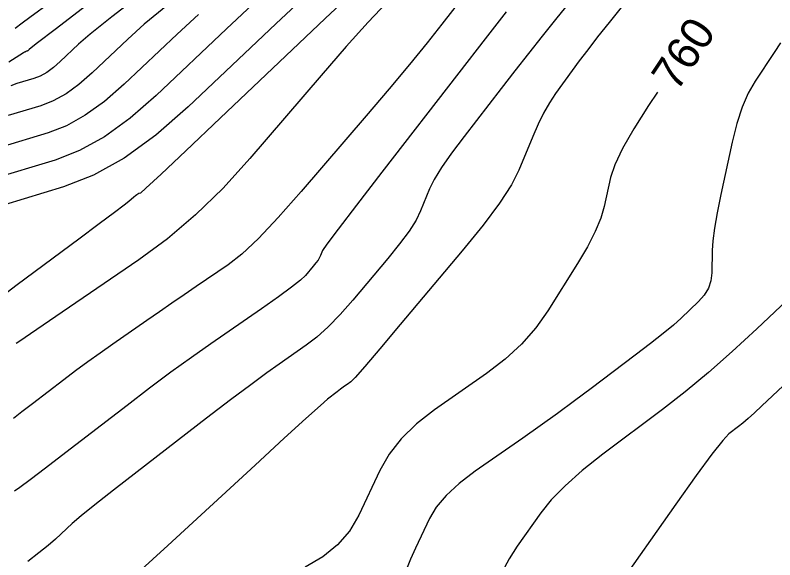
# Model space of a CAD drawing. Extents: x 2079879 to 2092887, y 778083 to 784051.
# Drawn here: x 2084037.6 to 2084103, y 780729.8 to 780776.6 of the extents above; entities that cross this region are included whole.
import ezdxf

# ---------------------------------------------------------------- set-up
doc = ezdxf.new("R2010")
doc.units = 0
doc.layers.add('DT_X_Contour_Major', color=7, linetype='Continuous')
doc.layers.add('DT_X_Contour_Minor', color=7, linetype='Continuous')

msp = doc.modelspace()

# ---------------------------------------------------------------- linework, layer by layer
at = {"layer": 'DT_X_Contour_Major'}
for points in [[(2084076.805, 780798.449), (2084074.989, 780796.72), (2084073.289, 780795.181), (2084071.112, 780793.345), (2084068.457, 780791.211), (2084065.323, 780788.78), (2084056.329, 780781.901), (2084053.234, 780779.507), (2084050.696, 780777.486), (2084048.714, 780775.837), (2084047.288, 780774.56), (2084044.226, 780771.65), (2084043.09, 780770.656), (2084041.976, 780769.855), (2084040.885, 780769.247), (2084039.816, 780768.832), (2084036.997, 780767.984)], [(2084069.567, 780777.718), (2084067.969, 780776.014), (2084066.091, 780773.922), (2084063.933, 780771.44), (2084057.804, 780764.301), (2084055.483, 780761.748), (2084053.118, 780759.441), (2084050.707, 780757.381), (2084048.252, 780755.567), (2084041.645, 780751.06), (2084039.472, 780749.577), (2084037.908, 780748.51), (2084037.69, 780748.361)], [(2084092.857, 780769.986), (2084092.096, 780768.841), (2084090.819, 780766.843), (2084089.85, 780765.147), (2084089.186, 780763.755), (2084088.83, 780762.665), (2084088.287, 780760.165), (2084087.99, 780759.154), (2084087.505, 780757.997), (2084086.833, 780756.694), (2084085.973, 780755.246), (2084083.431, 780751.188), (2084082.386, 780749.71), (2084081.16, 780748.318), (2084079.752, 780747.014), (2084078.161, 780745.796), (2084073.677, 780742.665), (2084072.122, 780741.458), (2084070.819, 780740.184), (2084069.767, 780738.844), (2084068.968, 780737.438), (2084067.173, 780733.6), (2084066.38, 780732.241), (2084065.346, 780731.043), (2084064.073, 780730.006), (2084062.559, 780729.13)]]:
    msp.add_lwpolyline(points, dxfattribs=at)
at = {"layer": 'DT_X_Contour_Minor'}
for points in [[(2084077.374, 780779.805), (2084074.305, 780775.838), (2084073.035, 780774.231), (2084071.528, 780772.383), (2084069.783, 780770.296), (2084067.8, 780767.968), (2084062.196, 780761.441), (2084060.228, 780759.211), (2084058.529, 780757.418), (2084057.097, 780756.061), (2084055.933, 780755.14), (2084053.188, 780753.267), (2084052.15, 780752.558), (2084051.094, 780751.833), (2084050.02, 780751.094), (2084048.928, 780750.34), (2084045.993, 780748.311), (2084044.905, 780747.548), (2084043.84, 780746.782), (2084042.799, 780746.013), (2084041.782, 780745.241), (2084039.102, 780743.178), (2084038.188, 780742.481), (2084037.456, 780741.935)], [(2084087.15, 780780.077), (2084084.094, 780776.256), (2084082.941, 780774.809), (2084081.777, 780773.334), (2084080.6, 780771.831), (2084079.411, 780770.3), (2084076.224, 780766.18), (2084075.142, 780764.74), (2084074.286, 780763.509), (2084073.657, 780762.486), (2084073.254, 780761.672), (2084072.482, 780759.781), (2084072.088, 780758.993), (2084071.486, 780758.048), (2084070.674, 780756.945), (2084069.653, 780755.685), (2084066.652, 780752.114), (2084065.557, 780750.867), (2084064.525, 780749.802), (2084063.554, 780748.921), (2084062.645, 780748.222), (2084060.304, 780746.603), (2084059.255, 780745.856), (2084057.866, 780744.829), (2084056.137, 780743.524), (2084054.066, 780741.938), (2084048.09, 780737.338), (2084046.061, 780735.766), (2084044.456, 780734.499), (2084043.274, 780733.538), (2084042.516, 780732.882), (2084041.06, 780731.539), (2084040.431, 780730.991), (2084039.637, 780730.354), (2084038.678, 780729.629)], [(2084067.334, 780779.226), (2084064.261, 780776.327), (2084055.249, 780767.764), (2084052.286, 780764.952), (2084050.153, 780762.939), (2084048.852, 780761.725), (2084048.381, 780761.309), (2084048.235, 780761.265), (2084048.167, 780761.233), (2084048.073, 780761.171), (2084047.953, 780761.079), (2084047.806, 780760.957), (2084047.381, 780760.591), (2084046.993, 780760.286), (2084046.146, 780759.646), (2084044.842, 780758.671), (2084043.079, 780757.36), (2084037.768, 780753.417), (2084036.018, 780752.115)], [(2084091.491, 780779.481), (2084088.697, 780775.988), (2084087.714, 780774.749), (2084086.858, 780773.649), (2084086.13, 780772.689), (2084085.529, 780771.87), (2084084.098, 780769.871), (2084083.573, 780769.078), (2084083.07, 780768.201), (2084082.591, 780767.238), (2084082.134, 780766.189), (2084080.947, 780763.28), (2084080.307, 780762.028), (2084079.279, 780760.454), (2084077.863, 780758.559), (2084076.059, 780756.342), (2084070.73, 780750.002), (2084068.966, 780747.911), (2084067.672, 780746.393), (2084066.846, 780745.449), (2084066.491, 780745.079), (2084066.168, 780744.856), (2084066.023, 780744.753), (2084065.832, 780744.611), (2084065.593, 780744.431), (2084065.307, 780744.212), (2084064.483, 780743.578), (2084063.861, 780743.045), (2084062.613, 780741.925), (2084060.739, 780740.215), (2084058.24, 780737.917), (2084050.739, 780731.005), (2084048.159, 780728.652)], [(2084062.679, 780778.379), (2084060.018, 780775.885), (2084052.494, 780768.736), (2084049.707, 780766.294), (2084046.988, 780764.331), (2084044.338, 780762.846), (2084041.757, 780761.84), (2084034.964, 780759.796)], [(2084048.633, 780778.597), (2084045.922, 780776.482), (2084044.059, 780774.989), (2084043.044, 780774.118), (2084041.471, 780772.622), (2084040.886, 780772.111), (2084040.314, 780771.699), (2084039.753, 780771.387), (2084039.203, 780771.173), (2084037.754, 780770.737), (2084037.215, 780770.548)], [(2084044.031, 780777.687), (2084041.147, 780775.479), (2084039.404, 780774.142), (2084038.801, 780773.676), (2084038.715, 780773.594), (2084038.683, 780773.566), (2084038.651, 780773.543), (2084038.621, 780773.526), (2084038.591, 780773.514), (2084038.511, 780773.49), (2084038.482, 780773.48), (2084038.452, 780773.467), (2084038.424, 780773.451), (2084038.396, 780773.432), (2084038.321, 780773.378), (2084037.994, 780773.168), (2084037.067, 780772.58)], [(2084040.667, 780777.747), (2084038.857, 780776.411), (2084038.204, 780775.929), (2084037.601, 780775.484)], [(2084058.024, 780777.531), (2084055.774, 780775.443), (2084049.738, 780769.707), (2084047.497, 780767.747), (2084045.3, 780766.167), (2084043.149, 780764.968), (2084041.042, 780764.151), (2084035.483, 780762.478)], [(2084053.369, 780776.684), (2084051.531, 780775.001), (2084046.982, 780770.679), (2084045.293, 780769.201), (2084043.638, 780768.011), (2084042.017, 780767.108), (2084040.429, 780766.492), (2084036.24, 780765.231)], [(2084079.839, 780776.907), (2084078.03, 780774.581), (2084075.772, 780771.666), (2084069.15, 780763.107), (2084066.969, 780760.278), (2084065.393, 780758.213), (2084064.421, 780756.91), (2084064.054, 780756.37), (2084063.881, 780755.945), (2084063.793, 780755.769), (2084063.657, 780755.557), (2084063.475, 780755.31), (2084063.246, 780755.027), (2084062.574, 780754.227), (2084062.148, 780753.823), (2084061.378, 780753.211), (2084060.261, 780752.392), (2084058.799, 780751.365), (2084054.44, 780748.35), (2084052.763, 780747.171), (2084051.001, 780745.895), (2084049.156, 780744.522), (2084047.226, 780743.052), (2084041.966, 780739.003), (2084040.21, 780737.657), (2084038.885, 780736.653), (2084037.992, 780735.993), (2084037.531, 780735.676)], [(2084103.444, 780774.245), (2084102.893, 780773.405), (2084101.254, 780770.94), (2084100.671, 780769.92), (2084100.149, 780768.708), (2084099.689, 780767.304), (2084099.291, 780765.708), (2084098.312, 780761.196), (2084097.99, 780759.625), (2084097.757, 780758.299), (2084097.614, 780757.217), (2084097.561, 780756.378), (2084097.54, 780754.466), (2084097.463, 780753.773), (2084097.247, 780753.126), (2084096.894, 780752.526), (2084096.402, 780751.973), (2084094.905, 780750.561), (2084094.237, 780749.964), (2084093.354, 780749.231), (2084092.257, 780748.363), (2084090.946, 780747.36), (2084087.164, 780744.505), (2084085.732, 780743.435), (2084084.272, 780742.365), (2084082.784, 780741.297), (2084081.269, 780740.229), (2084077.192, 780737.381), (2084075.798, 780736.327), (2084074.674, 780735.3), (2084073.821, 780734.301), (2084073.238, 780733.33), (2084072.043, 780730.775), (2084071.611, 780729.805), (2084071.211, 780728.811)], [(2084107.124, 780755.039), (2084101.412, 780749.648), (2084099.297, 780747.697), (2084097.239, 780745.891), (2084095.236, 780744.227), (2084093.289, 780742.707), (2084088.171, 780738.844), (2084086.397, 780737.442), (2084084.914, 780736.134), (2084083.721, 780734.921), (2084082.819, 780733.801), (2084080.801, 780730.941), (2084080.09, 780729.84), (2084079.469, 780728.682)], [(2084103.69, 780744.743), (2084101.851, 780743.008), (2084101.209, 780742.409), (2084100.66, 780741.913), (2084100.205, 780741.521), (2084099.843, 780741.232), (2084099.005, 780740.599), (2084098.483, 780740.042), (2084097.548, 780738.847), (2084096.199, 780737.014), (2084094.437, 780734.542), (2084089.185, 780727.099)]]:
    msp.add_lwpolyline(points, dxfattribs=at)

# ---------------------------------------------------------------- texts
at = {"layer": 'DT_X_Contour_Major'}
msp.add_text('760', height=2.8, rotation=56.50982, dxfattribs=at).set_placement((2084094.525, 780769.953))

doc.saveas('drawing.dxf')
